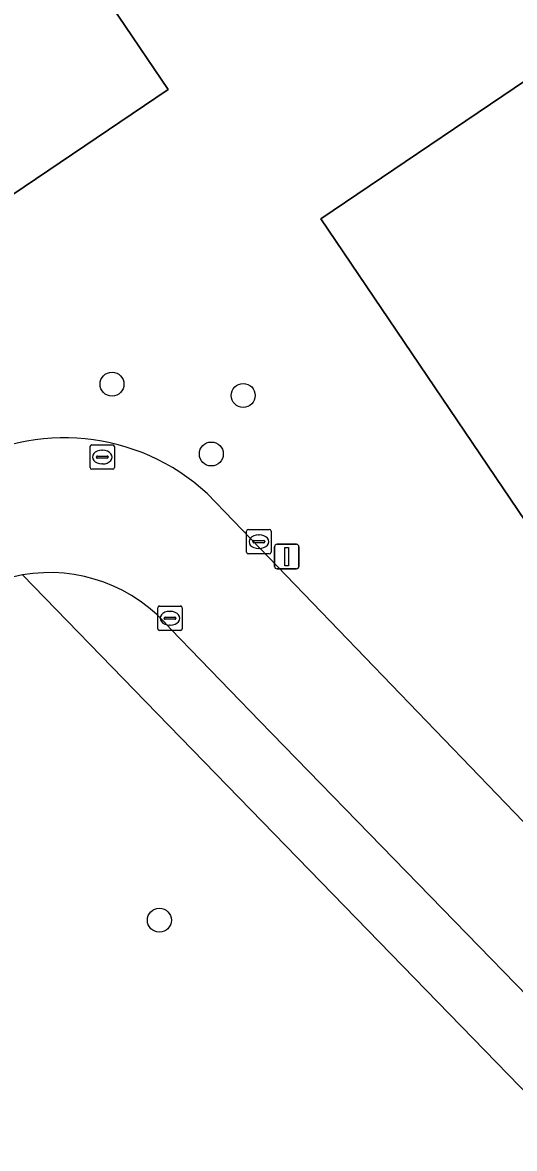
# Model space of a CAD drawing. Extents: x 157445 to 158888, y 383061 to 384688.
# Drawn here: x 157955.05 to 157975.13, y 383664.97 to 383710.94 of the extents above; entities that cross this region are included whole.
import ezdxf

# ---------------------------------------------------------------- set-up
doc = ezdxf.new("R2010")
doc.units = 0
for name, color, linetype in [('IMGEO_Boom', 7, 'Continuous'), ('IMGEO_Erf', 7, 'Continuous'), ('IMGEO_Groenvoorziening', 7, 'Continuous'), ('IMGEO_Kolk', 7, 'Continuous'), ('IMGEO_Lichtmast', 7, 'Continuous'), ('IMGEO_Pand', 7, 'Continuous'), ('IMGEO_Rijbaan_lokaal_open', 7, 'Continuous'), ('IMGEO_Rioolput', 7, 'Continuous')]:
    doc.layers.add(name, color=color, linetype=linetype)

msp = doc.modelspace()

# ---------------------------------------------------------------- linework, layer by layer
at = {"layer": 'IMGEO_Boom'}
for centre in [(157958.701, 383696.177), (157964.056, 383695.716), (157962.754, 383693.326), (157960.634, 383674.288)]:
    msp.add_circle(centre, 0.489, dxfattribs=at)
at = {"layer": 'IMGEO_Erf'}
for points in [[(157946.328, 383698.296), (157931.734, 383688.433), (157917.07, 383678.521), (157910.992, 383687.513), (157925.656, 383697.425), (157940.25, 383707.289), (157954.914, 383717.201), (157960.992, 383708.208)], [(157976.118, 383708.944), (157986.024, 383694.295), (157995.93, 383679.646), (157987.035, 383673.631), (157977.129, 383688.281), (157967.224, 383702.93)]]:
    msp.add_lwpolyline(points, close=True, dxfattribs=at)
msp.add_lwpolyline([(157962.584, 383691.706), (157980.849, 383672.741), (157983.547, 383670.086), (157985.917, 383667.527), (157986.941, 383666.802), (158001.618, 383680.14), (158001.161, 383681.223), (157997.935, 383685.955), (157996.195, 383688.407), (157977.467, 383716.022)], dxfattribs=at)
msp.add_arc((157956.769, 383685.431), 8.555, 47.1801, 121.5685, dxfattribs=at)
at = {"layer": 'IMGEO_Groenvoorziening'}
for points in [[(157953.262, 383642.362), (157954.137, 383641.044), (157960.204, 383646.341), (157971.221, 383655.96), (157974.004, 383658.64), (157979.152, 383663.586), (157960.073, 383683.218), (157955.049, 383688.388)], [(157955.049, 383688.388), (157960.073, 383683.218), (157979.152, 383663.586), (157974.004, 383658.64), (157971.221, 383655.96), (157960.204, 383646.341), (157954.137, 383641.044), (157954.312, 383640.78), (157955.018, 383639.772)], [(157982.045, 383664.737), (157979.394, 383667.421), (157977.665, 383669.138), (157964.729, 383682.421), (157961.105, 383686.17)]]:
    msp.add_lwpolyline(points, dxfattribs=at)
for centre, radius, start, end in [((157956.17, 383681.995), 6.491, 99.9451, 125.5308), ((157956.153, 383682.025), 6.458, 39.9286, 99.841)]:
    msp.add_arc(centre, radius, start, end, dxfattribs=at)
at = {"layer": 'IMGEO_Kolk'}
for p, q in [((157964.269, 383690.246), (157965.121, 383690.246)), ((157964.194, 383689.32), (157964.194, 383690.172)), ((157964.453, 383689.74), (157964.453, 383689.752)), ((157964.496, 383689.789), (157964.894, 383689.789)), ((157964.682, 383690.026), (157964.707, 383690.026)), ((157964.937, 383689.752), (157964.937, 383689.74)), ((157965.195, 383690.172), (157965.195, 383689.32)), ((157964.891, 383689.703), (157964.493, 383689.703)), ((157964.705, 383689.466), (157964.68, 383689.466)), ((157965.121, 383689.246), (157964.269, 383689.246)), ((157960.567, 383686.193), (157960.567, 383687.045)), ((157960.642, 383687.119), (157961.494, 383687.119)), ((157961.568, 383687.045), (157961.568, 383686.193)), ((157960.826, 383686.613), (157960.826, 383686.625)), ((157961.264, 383686.576), (157960.866, 383686.576)), ((157960.869, 383686.662), (157961.267, 383686.662)), ((157961.055, 383686.899), (157961.08, 383686.899)), ((157961.31, 383686.625), (157961.31, 383686.613)), ((157961.494, 383686.119), (157960.642, 383686.119)), ((157961.078, 383686.339), (157961.053, 383686.339))]:
    msp.add_line(p, q, dxfattribs=at)
for points in [[(157964.269, 383690.246), (157965.121, 383690.246)], [(157964.194, 383689.32), (157964.194, 383690.172)], [(157965.195, 383690.172), (157965.195, 383689.32)], [(157965.121, 383689.246), (157964.269, 383689.246)], [(157960.567, 383686.193), (157960.567, 383687.045)], [(157960.642, 383687.119), (157961.494, 383687.119)], [(157961.568, 383687.045), (157961.568, 383686.193)], [(157961.494, 383686.119), (157960.642, 383686.119)]]:
    msp.add_lwpolyline(points, dxfattribs=at)
for centre, radius, start, end in [((157964.271, 383690.17), 0.0765, 91.552, 178.448), ((157964.271, 383690.17), 0.0765, 91.552, 178.448), ((157965.119, 383690.17), 0.0765, 1.552, 88.448), ((157965.119, 383690.17), 0.0765, 1.552, 88.448), ((157964.493, 383689.749), 0.0403, 85.8775, 175.7526), ((157964.898, 383689.751), 0.0386, 1.7309, 96.639), ((157964.271, 383689.322), 0.0765, 181.552, 268.448), ((157964.271, 383689.322), 0.0765, 181.552, 268.448), ((157964.49, 383689.739), 0.0366, 178.938, 274.7102), ((157964.894, 383689.746), 0.043, 264.8664, 352.4533), ((157965.119, 383689.322), 0.0765, 271.552, 358.448), ((157965.119, 383689.322), 0.0765, 271.552, 358.448), ((157960.644, 383687.043), 0.0765, 91.552, 178.448), ((157960.644, 383687.043), 0.0765, 91.552, 178.448), ((157961.492, 383687.043), 0.0765, 1.552, 88.448), ((157961.492, 383687.043), 0.0765, 1.552, 88.448), ((157960.866, 383686.622), 0.0403, 85.8775, 175.7526), ((157960.863, 383686.612), 0.0366, 178.938, 274.7102), ((157961.267, 383686.619), 0.043, 264.8664, 352.4533), ((157961.271, 383686.624), 0.0386, 1.7309, 96.639), ((157960.644, 383686.195), 0.0765, 181.552, 268.448), ((157960.644, 383686.195), 0.0765, 181.552, 268.448), ((157961.492, 383686.195), 0.0765, 271.552, 358.448), ((157961.492, 383686.195), 0.0765, 271.552, 358.448)]:
    msp.add_arc(centre, radius, start, end, dxfattribs=at)
for centre, major_axis, ratio, start_param, end_param in [((157964.681, 383689.746), (-0.387, 0.002), 0.722429, 4.712389, 7.853982), ((157964.706, 383689.746), (-0.39, 0.002), 0.717154, 1.570796, 4.712389), ((157961.054, 383686.619), (-0.387, 0.002), 0.722429, 4.712389, 7.853982), ((157961.079, 383686.619), (-0.39, 0.002), 0.717154, 1.570796, 4.712389)]:
    msp.add_ellipse(centre, major_axis=major_axis, ratio=ratio, start_param=start_param, end_param=end_param, dxfattribs=at)
at = {"layer": 'IMGEO_Lichtmast'}
for p, q in [((157965.337, 383688.738), (157965.337, 383689.538)), ((157965.337, 383689.538), (157965.337, 383688.738)), ((157965.437, 383689.638), (157966.227, 383689.638)), ((157966.227, 383689.638), (157965.437, 383689.638)), ((157966.327, 383689.538), (157966.327, 383688.738)), ((157966.327, 383688.738), (157966.327, 383689.538)), ((157966.227, 383688.638), (157965.437, 383688.638)), ((157965.437, 383688.638), (157966.227, 383688.638))]:
    msp.add_line(p, q, dxfattribs=at)
msp.add_lwpolyline([(157965.757, 383689.513), (157965.907, 383689.513), (157965.907, 383688.763), (157965.757, 383688.763), (157965.757, 383689.513)], dxfattribs=at)
for centre, start, end in [((157965.437, 383689.538), 90, 180), ((157965.437, 383689.538), 90, 180), ((157966.227, 383689.538), 0, 90), ((157966.227, 383689.538), 360, 90), ((157965.437, 383688.738), 180, 270), ((157965.437, 383688.738), 180, 270), ((157966.227, 383688.738), 270, 0), ((157966.227, 383688.738), 270, 0)]:
    msp.add_arc(centre, 0.1, start, end, dxfattribs=at)
at = {"layer": 'IMGEO_Pand'}
for points in [[(157946.328, 383698.296), (157960.992, 383708.208), (157954.914, 383717.201), (157940.25, 383707.289)], [(157977.129, 383688.281), (157986.024, 383694.295), (157976.118, 383708.944), (157967.224, 383702.93)]]:
    msp.add_lwpolyline(points, close=True, dxfattribs=at)
at = {"layer": 'IMGEO_Rijbaan_lokaal_open'}
for points in [[(157980.849, 383672.741), (157962.584, 383691.706)], [(157961.105, 383686.17), (157964.729, 383682.421), (157977.665, 383669.138), (157979.394, 383667.421), (157982.045, 383664.737)]]:
    msp.add_lwpolyline(points, dxfattribs=at)
for centre, radius, start, end in [((157956.769, 383685.431), 8.555, 47.1801, 121.5685), ((157956.17, 383681.995), 6.491, 99.9451, 125.5308), ((157956.153, 383682.025), 6.458, 39.9286, 99.841)]:
    msp.add_arc(centre, radius, start, end, dxfattribs=at)
at = {"layer": 'IMGEO_Rioolput'}
for p, q in [((157957.803, 383692.774), (157957.803, 383693.626)), ((157957.878, 383693.7), (157958.73, 383693.7)), ((157958.291, 383693.48), (157958.316, 383693.48)), ((157958.804, 383693.626), (157958.804, 383692.774)), ((157958.062, 383693.194), (157958.062, 383693.206)), ((157958.5, 383693.157), (157958.102, 383693.157)), ((157958.105, 383693.243), (157958.503, 383693.243)), ((157958.546, 383693.206), (157958.546, 383693.194)), ((157958.73, 383692.7), (157957.878, 383692.7)), ((157958.314, 383692.92), (157958.289, 383692.92))]:
    msp.add_line(p, q, dxfattribs=at)
for points in [[(157957.803, 383692.774), (157957.803, 383693.626)], [(157957.878, 383693.7), (157958.73, 383693.7)], [(157958.804, 383693.626), (157958.804, 383692.774)], [(157958.73, 383692.7), (157957.878, 383692.7)]]:
    msp.add_lwpolyline(points, dxfattribs=at)
for centre, radius, start, end in [((157957.88, 383693.624), 0.0765, 91.552, 178.448), ((157957.88, 383693.624), 0.0765, 91.552, 178.448), ((157958.728, 383693.624), 0.0765, 1.552, 88.448), ((157958.728, 383693.624), 0.0765, 1.552, 88.448), ((157958.102, 383693.203), 0.0403, 85.8775, 175.7526), ((157958.099, 383693.193), 0.0366, 178.938, 274.7102), ((157958.503, 383693.2), 0.043, 264.8664, 352.4533), ((157958.507, 383693.205), 0.0386, 1.7309, 96.639), ((157957.88, 383692.776), 0.0765, 181.552, 268.448), ((157957.88, 383692.776), 0.0765, 181.552, 268.448), ((157958.728, 383692.776), 0.0765, 271.552, 358.448), ((157958.728, 383692.776), 0.0765, 271.552, 358.448)]:
    msp.add_arc(centre, radius, start, end, dxfattribs=at)
for centre, major_axis, ratio, start_param, end_param in [((157958.29, 383693.2), (-0.387, 0.002), 0.722429, 4.712389, 7.853982), ((157958.315, 383693.2), (-0.39, 0.002), 0.717154, 1.570796, 4.712389)]:
    msp.add_ellipse(centre, major_axis=major_axis, ratio=ratio, start_param=start_param, end_param=end_param, dxfattribs=at)

doc.saveas('drawing.dxf')
